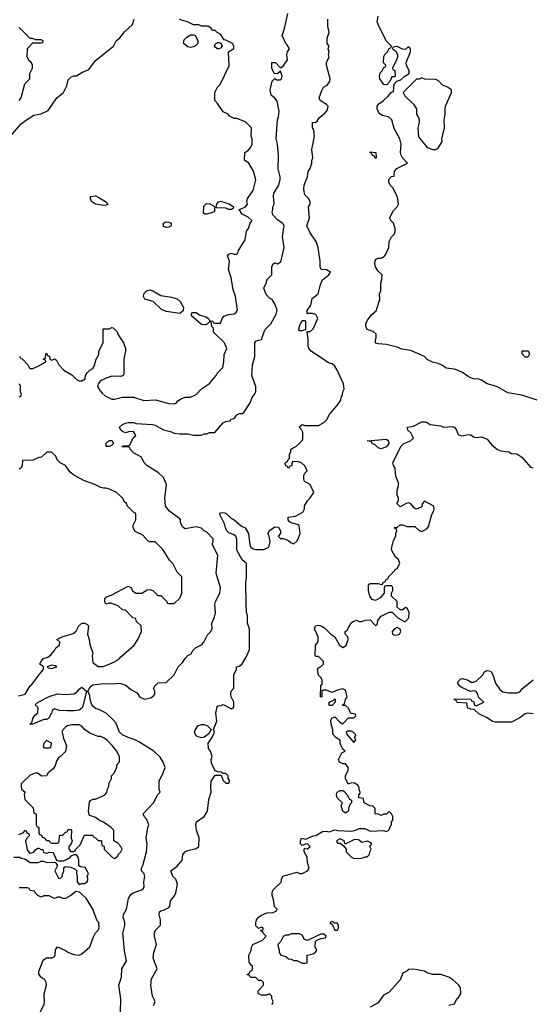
# Model space of a CAD drawing. Header units: inches. Extents: x 2348341 to 2479810, y 460419 to 613669.
# Tile 424 of 656: x 2415593 to 2419355, y 511830 to 519065. Entities that reach past the tile are written whole.
import ezdxf

# ---------------------------------------------------------------- set-up
doc = ezdxf.new("R2010")
doc.units = ezdxf.units.IN
doc.header["$MEASUREMENT"] = 0
doc.layers.add('C4511', color=7, linetype='Continuous')

msp = doc.modelspace()

# ---------------------------------------------------------------- linework, layer by layer
at = {"layer": 'C4511', "color": 2}
for points, elevation in [([(2415508, 518190), (2415601.5, 518298.5), (2415642, 518330), (2415696, 518364), (2415750, 518374), (2415801.2, 518398.8), (2415866, 518490), (2415914, 518530), (2415940.2, 518579.8), (2415950, 518622), (2415970, 518642), (2415990, 518651.3), (2416010, 518652), (2416050, 518678), (2416102, 518698), (2416150, 518766), (2416282, 518870), (2416302, 518910), (2416329.1, 518930.9), (2416364.1, 518975.9), (2416422, 519030), (2416435.3, 519070)], 106), ([(2415592.7, 516592.7), (2415598, 516578), (2415610, 516574), (2415652, 516530), (2415664.7, 516504.7), (2415670, 516502), (2415690, 516502), (2415730, 516518), (2415786, 516550), (2415782, 516562), (2415766, 516570), (2415782, 516578), (2415786, 516610), (2415790, 516614), (2415798, 516598), (2415812.7, 516592.7), (2415814, 516570), (2415830, 516562), (2415850, 516572), (2415863.6, 516563.6), (2415882, 516530), (2415918, 516490), (2415975.3, 516455.3), (2416010, 516422), (2416030, 516412), (2416050, 516412), (2416074.6, 516425.4), (2416078, 516450), (2416088, 516470), (2416109.1, 516490.9), (2416130, 516502), (2416140.2, 516519.8), (2416155.3, 516570), (2416174.6, 516605.4), (2416175.3, 516630), (2416208, 516690), (2416206, 516790), (2416210, 516794), (2416250, 516794), (2416270, 516802), (2416279.6, 516799.6), (2416310, 516772), (2416316, 516750), (2416356, 516690), (2416371.3, 516650), (2416371.3, 516630), (2416358, 516570), (2416359.6, 516460.4), (2416354, 516450), (2416336.9, 516443.1), (2416270, 516445.2), (2416228.1, 516431.9), (2416188, 516412), (2416171, 516390), (2416166, 516370), (2416181.4, 516341.4), (2416199.8, 516319.8), (2416222, 516302), (2416270, 516276), (2416290, 516276), (2416350, 516291), (2416430, 516291.3), (2416507.1, 516267.1), (2416590.8, 516270.8), (2416690, 516244.7), (2416730, 516242), (2416746, 516250), (2416756.4, 516263.6), (2416780.4, 516279.6), (2416808.9, 516291.1), (2416850, 516292), (2416890, 516312), (2416930, 516352), (2416988.4, 516391.6), (2417038, 516450), (2417048, 516470), (2417088, 516510), (2417095.3, 516550), (2417096.4, 516603.6), (2417115.3, 516650), (2417099, 516690), (2417018, 516770), (2417018, 516798), (2417006, 516810), (2417002, 516842), (2416990, 516846), (2416972, 516828), (2416956, 516824), (2416930, 516825.2), (2416855.3, 516890), (2416856.4, 516903.6), (2416858, 516910), (2416866, 516914), (2416890, 516914), (2416915.3, 516895.3), (2416962.8, 516882.8), (2416982, 516870), (2416990, 516854), (2417014, 516850), (2417018, 516838), (2417030, 516834), (2417070, 516834), (2417082, 516870), (2417094, 516886), (2417130, 516898.8), (2417170, 516902.8), (2417182, 516910), (2417194, 516930), (2417181.2, 517030), (2417162.5, 517082.5), (2417149.3, 517169.3), (2417129, 517230), (2417135.3, 517290), (2417122, 517330), (2417130, 517342), (2417146, 517350), (2417170, 517342), (2417190, 517342), (2417198, 517350), (2417202, 517370), (2417251.9, 517448.1), (2417261.2, 517510), (2417275.3, 517530), (2417289, 517570), (2417298, 517582), (2417299, 517590), (2417273.4, 517613.4), (2417230, 517637.2), (2417206, 517670), (2417252.1, 517687.9), (2417268.7, 517710), (2417264, 517730), (2417268.7, 517750), (2417309.1, 517810.9), (2417328.9, 517888.9), (2417312.9, 517952.9), (2417278, 518010), (2417247.3, 518032.7), (2417248, 518090), (2417270, 518102), (2417292.9, 518127.1), (2417302, 518150), (2417302, 518190), (2417295.3, 518210), (2417298, 518270), (2417253.6, 518313.6), (2417190, 518338), (2417170, 518338), (2417136.4, 518356.4), (2417126, 518370), (2417090, 518388), (2417048.4, 518448.4), (2417028, 518470), (2417028, 518530), (2417048, 518570), (2417068, 518590), (2417134.6, 518725.4), (2417128.7, 518830), (2417167.3, 518852.7), (2417168, 518870), (2417158, 518890), (2417110, 518914), (2417096.4, 518916.4), (2417070, 518958), (2417046, 518970), (2417030, 518986), (2417010, 518986), (2417002, 519002), (2416976.4, 519016.4), (2416930, 519018), (2416910, 519026), (2416870, 519026), (2416826, 519050), (2416790, 519058), (2416768, 519068)], 102), ([(2416334, 511770), (2416337.2, 511870), (2416321.2, 511970), (2416341.2, 512030), (2416344, 512090), (2416379, 512150), (2416363.2, 512223.2), (2416352.9, 512332.9), (2416352.7, 512350), (2416366, 512410), (2416365.2, 512430), (2416354, 512470), (2416357.2, 512490), (2416379.3, 512530), (2416392.5, 512607.5), (2416410, 512638), (2416428, 512650), (2416488, 512670), (2416502, 512678), (2416508.7, 512690), (2416505.2, 512730), (2416514, 512770), (2416509.3, 512789.3), (2416489, 512810), (2416488.7, 512830), (2416499, 512850), (2416526, 512950), (2416529.3, 513009.3), (2416524, 513050), (2416535.3, 513130), (2416542, 513150), (2416529, 513189), (2416508.7, 513210), (2416502, 513230), (2416578, 513310), (2416608.4, 513371.6), (2416626, 513390), (2416618, 513410), (2416618, 513470), (2416648.9, 513531.1), (2416662, 513570), (2416648.7, 513610), (2416625.6, 513645.6), (2416579, 513690), (2416470, 513759.3), (2416435.6, 513775.6), (2416390, 513789.6), (2416349.8, 513809.8), (2416327.6, 513830), (2416299.1, 513899.1), (2416280.7, 513920.7), (2416230, 513969.3), (2416175.9, 513995.9), (2416150, 514003.7), (2416130, 514020.9), (2416122.9, 514030), (2416111.8, 514070), (2416110, 514098), (2416095.3, 514130), (2416114, 514166), (2416130, 514178), (2416210, 514187.7), (2416270, 514185.5), (2416330, 514190.8), (2416374, 514174), (2416410, 514142), (2416458, 514118), (2416474, 514090), (2416510, 514072), (2416557.2, 514082.8), (2416580.4, 514099.6), (2416588, 514110), (2416588, 514130), (2416578, 514150), (2416586, 514170), (2416612, 514192), (2416670, 514194), (2416728.4, 514251.6), (2416758, 514310), (2416790, 514342), (2416810, 514372), (2416830, 514392), (2416854.6, 514405.4), (2416866, 514430), (2416886, 514450), (2416930, 514472), (2416948, 514490), (2416974.6, 514545.4), (2416998, 514570), (2417008.4, 514591.6), (2417005.2, 514630), (2417025.6, 514674.4), (2417032.9, 514707.1), (2417029, 514770), (2417034, 514790), (2417065.2, 514850), (2417069.2, 514890), (2417038, 514998), (2417049, 515130), (2417009, 515210), (2417015.3, 515230), (2417015.3, 515250), (2416970, 515299), (2416949.3, 515309.3), (2416930, 515328.7), (2416890, 515339), (2416810, 515324), (2416790, 515338), (2416775.3, 515370), (2416775.3, 515390), (2416770, 515398), (2416693.6, 515453.6), (2416665.2, 515490), (2416659.3, 515550), (2416672.3, 515650), (2416650, 515702), (2416614.2, 515734.2), (2416529, 515790), (2416509.2, 515810), (2416488.7, 515850), (2416430, 515882), (2416406, 515910), (2416402, 515922), (2416390, 515926), (2416350, 515926), (2416346, 515930), (2416350, 515934), (2416390, 515934), (2416402, 515938), (2416428.4, 515991.6), (2416446, 516010), (2416430, 516038), (2416396.4, 516036.4), (2416370, 516028.7), (2416350, 516038), (2416338, 516050), (2416328, 516070), (2416348, 516090), (2416370, 516101), (2416390, 516106), (2416430, 516104.7), (2416450, 516098), (2416570, 516091), (2416590, 516086), (2416650, 516051), (2416710, 516036), (2416730, 516026), (2416770, 516021), (2416830, 516021), (2416871.1, 516011.1), (2416928.4, 516011.6), (2416950, 516022), (2416970, 516022), (2416990, 516032), (2417027.3, 516032.7), (2417090, 516102), (2417110, 516112), (2417142, 516118), (2417146, 516130), (2417170, 516134), (2417190, 516162), (2417210, 516171.3), (2417230, 516172), (2417240.4, 516179.6), (2417288.7, 516250), (2417302, 516290), (2417323.1, 516316.9), (2417328.9, 516331.1), (2417329, 516370), (2417300.9, 516450), (2417306, 516530), (2417321.2, 516590), (2417322, 516690), (2417330, 516702), (2417348.7, 516711.3), (2417370, 516714), (2417394.6, 516785.4), (2417439, 516830), (2417478.9, 516901.1), (2417485.2, 516930), (2417470, 516978), (2417450, 517008), (2417430, 517018), (2417404.7, 517044.7), (2417388.9, 517091.1), (2417407.3, 517132.7), (2417410, 517154), (2417446, 517190), (2417448.4, 517248.4), (2417458, 517270), (2417470, 517278), (2417490, 517271.3), (2417513.6, 517286.4), (2417539, 517390), (2417526, 517470), (2417538, 517550), (2417527.2, 517567.2), (2417490, 517593.2), (2417455.3, 517630), (2417449, 517650), (2417455.3, 517670), (2417455.3, 517690), (2417464, 517710), (2417459, 517770), (2417462, 517790), (2417499, 517850), (2417509, 517890), (2417509, 517910), (2417494, 517970), (2417497.2, 518070), (2417489, 518150), (2417479, 518190), (2417489.3, 518330), (2417497.2, 518350), (2417501.2, 518390), (2417485.2, 518465.2), (2417469.1, 518489.1), (2417442, 518510), (2417435.3, 518550), (2417450, 518614), (2417470, 518634), (2417483.6, 518623.6), (2417510, 518622), (2417518, 518630), (2417522, 518650), (2417510, 518686), (2417491.6, 518668.4), (2417467.3, 518667.3), (2417448, 518710), (2417448, 518750), (2417474, 518750), (2417510, 518712), (2417530, 518724.7), (2417562, 518770), (2417558, 518810), (2417562, 518830), (2417578, 518850), (2417560.4, 518880.4), (2417549.1, 518889.1), (2417522, 518950), (2417539.3, 519000.7), (2417564, 519110)], 98), ([(2416578, 511822), (2416588.7, 511850), (2416569, 511890), (2416557.2, 511970), (2416563.2, 512016.8), (2416604, 512090), (2416574, 512170), (2416579, 512210), (2416599, 512270), (2416585.2, 512330), (2416584.7, 512355.3), (2416590, 512372), (2416628.4, 512411.6), (2416628.7, 512450), (2416619, 512490), (2416622, 512510), (2416630, 512518), (2416650, 512522), (2416690, 512542), (2416698, 512550), (2416702, 512590), (2416732.1, 512627.9), (2416741.2, 512650), (2416754, 512714), (2416742, 512750), (2416718, 512770), (2416704, 512810), (2416750, 512844.7), (2416789, 512890), (2416793.2, 512930), (2416809.4, 512950.6), (2416830, 512960.7), (2416890, 512974.8), (2416909.3, 512990.7), (2416912.5, 513052.5), (2416893.2, 513110), (2416889, 513150), (2416894, 513170), (2416949.3, 513210.7), (2416974, 513250), (2416984.7, 513335.3), (2417002, 513390), (2416998, 513430), (2417002, 513470), (2417030, 513514), (2417074, 513514), (2417090, 513474), (2417110, 513454), (2417130, 513454), (2417136.4, 513463.6), (2417136.4, 513476.4), (2417126, 513490), (2417126, 513510), (2417110, 513526), (2417086, 513526), (2417076.4, 513536.4), (2417050, 513538), (2417030, 513546), (2417003.1, 513603.1), (2417002, 513630), (2417008, 513650), (2416995.3, 513690), (2416982, 513710), (2416978, 513750), (2417008.7, 513790), (2417026, 513830), (2417018, 513850), (2417042, 513910), (2417035.3, 513970), (2417044.7, 514015.3), (2417050, 514022), (2417075.3, 514024.7), (2417090, 514032), (2417150, 514002), (2417167.3, 514012.7), (2417168, 514050), (2417148, 514090), (2417146, 514110), (2417148, 514130), (2417167.3, 514152.7), (2417168, 514250), (2417187.3, 514292.7), (2417188, 514310), (2417210, 514314), (2417228.4, 514331.6), (2417258, 514382), (2417283.1, 514436.9), (2417282, 514590), (2417269, 514630), (2417268.9, 514688.9), (2417262, 514710), (2417259, 514770), (2417257.2, 514930), (2417262, 514970), (2417262, 515070), (2417230, 515095.3), (2417190, 515168), (2417189.1, 515249.1), (2417182, 515270), (2417162.7, 515282.7), (2417130, 515293.2), (2417116, 515310), (2417106, 515330), (2417099.5, 515359.5), (2417064, 515430), (2417065.2, 515434.8), (2417070, 515442), (2417090, 515444.7), (2417110, 515438), (2417144.5, 515404.5), (2417170.5, 515390.5), (2417224.5, 515344.5), (2417250.5, 515330.5), (2417276, 515290), (2417285.4, 515205.4), (2417292, 515190), (2417310, 515178), (2417330, 515171.3), (2417388.4, 515171.6), (2417426, 515190), (2417435.3, 515230), (2417428, 515270), (2417418, 515290), (2417428.9, 515311.1), (2417470, 515338), (2417495.3, 515335.3), (2417512, 515310), (2417511.6, 515288.4), (2417494, 515270), (2417510, 515254), (2417530, 515252), (2417570, 515238), (2417590, 515222), (2417610, 515214), (2417630, 515232), (2417642, 515250), (2417655.3, 515290), (2417648, 515348), (2417636.4, 515356.4), (2417590, 515368.7), (2417576.4, 515376.4), (2417568, 515390), (2417568, 515410), (2417622, 515418), (2417674.6, 515445.4), (2417688, 515470), (2417688.4, 515491.6), (2417708.7, 515530), (2417730, 515552), (2417755.3, 515590), (2417728, 515650), (2417688, 515672), (2417682, 515690), (2417683.1, 515716.9), (2417690, 515734), (2417706, 515750), (2417690, 515786), (2417666, 515810), (2417643.6, 515816.4), (2417602, 515818), (2417594, 515810), (2417594, 515790), (2417578, 515782), (2417570, 515768), (2417562, 515782), (2417550, 515786), (2417546, 515810), (2417562, 515818), (2417567.3, 515832.7), (2417578, 515842), (2417578, 515870), (2417587.3, 515892.7), (2417588, 515910), (2417628.4, 515931.6), (2417670, 515974), (2417674.6, 515985.4), (2417674.6, 516034.6), (2417668.4, 516048.4), (2417648, 516070), (2417650, 516074), (2417670, 516091), (2417690, 516082), (2417790, 516082), (2417830, 516104.7), (2417852.1, 516127.9), (2417873.2, 516170), (2417928.7, 516230), (2417955.3, 516270), (2417958, 516290), (2417968, 516310), (2417968.4, 516331.6), (2417978, 516350), (2417975.3, 516390), (2417928, 516490), (2417910, 516518), (2417890, 516535.3), (2417864.7, 516544.7), (2417735.3, 516630), (2417719, 516650), (2417714, 516670), (2417714, 516710), (2417706, 516774), (2417730, 516774), (2417750, 516794), (2417786, 516870), (2417770, 516898), (2417747.3, 516907.3), (2417707.3, 516907.3), (2417708, 516928), (2417733.2, 516966.8), (2417744.7, 517015.3), (2417788.9, 517051.1), (2417802, 517110), (2417818, 517150), (2417866, 517190), (2417878, 517210), (2417850, 517228), (2417809.1, 517229.1), (2417802, 517250), (2417802, 517290), (2417789, 517389), (2417775.3, 517430), (2417730, 517498), (2417704, 517550), (2417725.2, 517610), (2417718, 517690), (2417728, 517710), (2417728, 517730), (2417718, 517750), (2417690, 517778), (2417683.7, 517816.3), (2417685.2, 517850), (2417709, 517910), (2417715.3, 517950), (2417728.9, 517971.1), (2417742, 518010), (2417742, 518030), (2417748.7, 518050), (2417742, 518110), (2417762, 518210), (2417756.4, 518256.4), (2417746, 518270), (2417746, 518310), (2417770, 518312), (2417780.4, 518319.6), (2417796.4, 518343.6), (2417840.4, 518379.6), (2417856.4, 518403.6), (2417862, 518430), (2417850, 518442), (2417802, 518470), (2417795.3, 518490), (2417814.6, 518545.4), (2417828, 518570), (2417855.1, 518584.9), (2417873.2, 518610), (2417877.2, 518630), (2417849.1, 518730.9), (2417850, 518754), (2417868, 518790), (2417864, 518810), (2417868.7, 518830), (2417862, 518850), (2417868, 518870), (2417855.3, 518890), (2417854, 518930), (2417868.7, 518970), (2417858, 519018), (2417859, 519070)], 94), ([(2419398, 516270), (2419286.3, 516306.3), (2419183.9, 516323.9), (2419102, 516370), (2419029.6, 516389.6), (2418990, 516416), (2418970, 516422.7), (2418930, 516425.2), (2418910, 516433.2), (2418890, 516442.7), (2418850, 516472.7), (2418810, 516489.4), (2418790, 516497.2), (2418730, 516504), (2418703.2, 516523.2), (2418670, 516539), (2418629.3, 516549.3), (2418590, 516568.7), (2418568.9, 516588.9), (2418470, 516634), (2418403.7, 516643.7), (2418370, 516658), (2418290, 516679), (2418230, 516682), (2418210, 516688), (2418208.4, 516708.4), (2418215.3, 516730), (2418213.6, 516753.6), (2418192.9, 516772.9), (2418148.9, 516788.9), (2418139, 516810), (2418139.3, 516830), (2418150, 516858), (2418182, 516898), (2418213.6, 516926.4), (2418242, 517010), (2418238, 517050), (2418248.4, 517071.6), (2418248.7, 517130), (2418256.4, 517156.4), (2418258, 517190), (2418230, 517218), (2418210, 517248), (2418205.2, 517270), (2418206.3, 517293.7), (2418214, 517306), (2418230, 517312), (2418250, 517312), (2418270, 517322), (2418283.1, 517336.9), (2418308, 517390), (2418310, 517434), (2418328, 517470), (2418348.9, 517491.1), (2418353.6, 517506.4), (2418355.3, 517530), (2418342, 517570), (2418322, 517590), (2418315.3, 517610), (2418340.2, 517659.8), (2418368.7, 517690), (2418378, 517710), (2418374.6, 517745.4), (2418368.9, 517768.9), (2418338, 517830), (2418318, 517850), (2418308, 517870), (2418308.4, 517891.6), (2418328.4, 517911.6), (2418346, 517914), (2418348.4, 517951.6), (2418367.3, 517972.7), (2418446, 518010), (2418409.1, 518049.1), (2418399, 518070), (2418394, 518090), (2418397.2, 518150), (2418389.3, 518189.3), (2418345.6, 518265.6), (2418328.9, 518328.9), (2418306, 518350), (2418261.2, 518361.2), (2418235.3, 518375.3), (2418222, 518410), (2418222, 518430), (2418233.6, 518446.4), (2418268, 518470), (2418300.4, 518499.6), (2418327.3, 518532.7), (2418342, 518538), (2418348, 518592), (2418367.3, 518612.7), (2418396.4, 518623.6), (2418426, 518650), (2418458, 518670), (2418458, 518690), (2418438, 518730), (2418435.3, 518750), (2418466, 518830), (2418466, 518850), (2418450, 518866), (2418430, 518846), (2418408.4, 518848.4), (2418370, 518868), (2418338, 518862), (2418334, 518850), (2418356.9, 518836.9), (2418372, 518810), (2418372, 518790), (2418364.7, 518770), (2418334, 518710), (2418338, 518698), (2418351.6, 518691.6), (2418354, 518650), (2418350, 518646), (2418330, 518646), (2418314, 518610), (2418292.7, 518587.3), (2418270, 518588), (2418242, 518630), (2418238, 518650), (2418244.7, 518675.3), (2418258, 518690), (2418270, 518714), (2418282, 518718), (2418286, 518730), (2418268.4, 518748.4), (2418270, 518794), (2418278, 518810), (2418298, 518830), (2418310, 518854), (2418322, 518858), (2418326, 518870), (2418289.1, 518909.1), (2418228, 519030), (2418222, 519050), (2418228, 519090)], 90), ([(2415590, 518471.3), (2415604, 518490), (2415630, 518594), (2415668, 518630), (2415668, 518670), (2415688, 518710), (2415686, 518734), (2415678, 518750), (2415662, 518762), (2415648.7, 518788.7), (2415650, 518854), (2415690, 518894), (2415750, 518894), (2415762, 518898), (2415766, 518910), (2415750, 518918), (2415710, 518918), (2415687.3, 518927.3), (2415670, 518928), (2415590, 519008)], 110), ([(2415590, 516294), (2415602, 516298), (2415606, 516310), (2415598, 516330), (2415598, 516378), (2415586, 516390)], 102), ([(2417448.9, 511828.9), (2417458, 511850), (2417448, 511870), (2417446, 511890), (2417430, 511906), (2417410, 511898), (2417370, 511898), (2417350, 511906), (2417346, 511910), (2417346, 511930), (2417386, 511970), (2417386, 511990), (2417370, 512006), (2417350, 512006), (2417330, 512026), (2417290, 512026), (2417282, 512042), (2417266, 512050), (2417282, 512058), (2417287.3, 512072.7), (2417302, 512078), (2417306, 512090), (2417306, 512110), (2417296.4, 512116.4), (2417280.4, 512140.4), (2417278, 512190), (2417294.6, 512225.4), (2417298, 512250), (2417308, 512270), (2417378, 512302), (2417406, 512330), (2417386, 512350), (2417382, 512362), (2417366, 512370), (2417366, 512374), (2417382, 512378), (2417386, 512390), (2417370, 512398), (2417350, 512386), (2417330, 512406), (2417328.4, 512428.4), (2417335.3, 512450), (2417349.3, 512470.7), (2417370, 512484.7), (2417410, 512502), (2417456.4, 512503.6), (2417482, 512518), (2417486, 512530), (2417468, 512548), (2417460.4, 512600.4), (2417448.7, 512630), (2417448.9, 512651.1), (2417458, 512670), (2417518, 512730), (2417518, 512750), (2417529, 512771), (2417630, 512802), (2417650, 512792), (2417670, 512792), (2417710, 512812), (2417722, 512830), (2417708.7, 512870), (2417708, 512910), (2417686, 512950), (2417686, 512970), (2417690, 512974), (2417710, 512972), (2417728, 512990), (2417710, 513008), (2417692.7, 513007.3), (2417670, 512998), (2417663.1, 513003.1), (2417658, 513010), (2417658, 513030), (2417666, 513050), (2417696.4, 513043.6), (2417750, 513066.8), (2417770, 513071), (2417820.4, 513099.6), (2417850, 513102), (2417870, 513098), (2417910, 513111.3), (2417930, 513106), (2418030, 513102.8), (2418066, 513110), (2418090, 513122), (2418130, 513122), (2418170, 513102.8), (2418270, 513106), (2418290, 513101), (2418308, 513110), (2418327.3, 513152.7), (2418328.4, 513171.6), (2418338, 513182), (2418338, 513210), (2418328.4, 513228.4), (2418310, 513246), (2418290, 513228), (2418270, 513228), (2418250, 513218), (2418230, 513228), (2418206, 513230), (2418206, 513270), (2418190, 513286), (2418168.4, 513288.4), (2418126, 513310), (2418122, 513342), (2418087.3, 513347.3), (2418088, 513370), (2418098, 513382), (2418098, 513390), (2418088.9, 513408.9), (2418088, 513430), (2418080.4, 513440.4), (2418054.6, 513454.6), (2418030, 513458), (2418008.4, 513448.4), (2417988.4, 513488.4), (2417988, 513510), (2418008, 513550), (2418008, 513570), (2417990, 513598), (2417970, 513598), (2417946, 513610), (2417938, 513630), (2417963.1, 513676.9), (2417986, 513690), (2417970, 513706), (2417954.6, 513734.6), (2417948.9, 513748.9), (2417948.7, 513770), (2417918, 513790), (2417895.3, 513815.3), (2417895.3, 513850), (2417884, 513890), (2417882, 513918), (2417887.3, 513932.7), (2417910, 513942), (2417945.4, 513905.4), (2417970, 513892), (2418010, 513934), (2418050, 513934), (2418066, 513950), (2418062, 513962), (2418027.3, 513967.3), (2418010, 514006), (2417990, 514026), (2417970, 514026), (2417966, 514030), (2417982, 514038), (2417988, 514070), (2418002, 514090), (2417990, 514138), (2417970, 514148), (2417930, 514139), (2417890, 514122), (2417850, 514138), (2417822, 514138), (2417814, 514130), (2417814, 514090), (2417810, 514086), (2417806, 514090), (2417808, 514170), (2417816.4, 514183.6), (2417818, 514210), (2417808.9, 514228.9), (2417789.3, 514249.3), (2417782, 514290), (2417790, 514302), (2417806, 514310), (2417826, 514330), (2417826, 514350), (2417790, 514386), (2417770, 514386), (2417766, 514390), (2417768.7, 514470), (2417787.3, 514492.7), (2417788.7, 514530), (2417762, 514590), (2417768, 514610), (2417790, 514616), (2417810, 514611.3), (2417835.3, 514595.3), (2417882, 514550), (2417911.3, 514531.3), (2417944.7, 514470), (2417970, 514452), (2417993.6, 514466.4), (2418008, 514510), (2418006, 514530), (2417986, 514550), (2417986, 514570), (2418000.4, 514579.6), (2418030, 514634), (2418040.4, 514639.6), (2418070, 514652), (2418090, 514642), (2418110, 514642), (2418132.7, 514652.7), (2418170, 514654), (2418210, 514614), (2418222, 514618), (2418226, 514650), (2418250, 514682), (2418310, 514712), (2418332, 514712), (2418374, 514670), (2418423.6, 514643.6), (2418430, 514642), (2418455.3, 514670), (2418458, 514710), (2418442, 514742), (2418430, 514746), (2418411.6, 514728.4), (2418390, 514728), (2418368, 514748), (2418368, 514790), (2418326, 514830), (2418326, 514850), (2418338, 514870), (2418338, 514890), (2418330, 514906), (2418290, 514906), (2418278, 514902), (2418274, 514890), (2418274, 514850), (2418243.6, 514816.4), (2418210, 514798), (2418185.2, 514805.2), (2418168.7, 514830), (2418158, 514870), (2418158, 514910), (2418162, 514918), (2418170, 514922), (2418230, 514922), (2418250, 514914), (2418262, 514918), (2418266, 514930), (2418282, 514938), (2418286, 514950), (2418302, 514958), (2418306, 514970), (2418350, 515014), (2418355.3, 515024.7), (2418368.4, 515031.6), (2418388, 515070), (2418378, 515098), (2418356.4, 515116.4), (2418328, 515170), (2418328.7, 515190), (2418341.2, 515238.8), (2418358, 515270), (2418358, 515290), (2418366, 515310), (2418362, 515322), (2418346, 515330), (2418350, 515334), (2418370, 515334), (2418390, 515354), (2418407.3, 515352.7), (2418442, 515342), (2418499.8, 515339.8), (2418531, 515311), (2418550, 515304.7), (2418590, 515326), (2418599.6, 515340.4), (2418624, 515430), (2418637.2, 515450), (2418642, 515470), (2418638, 515490), (2418570, 515526), (2418552.7, 515507.3), (2418550, 515486), (2418510, 515468), (2418496.4, 515476.4), (2418470, 515508), (2418454.6, 515514.6), (2418434, 515510), (2418390, 515486), (2418366, 515510), (2418378, 515530), (2418378, 515550), (2418368, 515570), (2418368.4, 515608.4), (2418378, 515642), (2418378, 515662), (2418359, 515710), (2418355.3, 515770), (2418342, 515790), (2418338, 515810), (2418395.3, 515930), (2418418, 515950), (2418468, 515970), (2418488, 515990), (2418468.9, 516028.9), (2418448, 516050), (2418446, 516070), (2418490, 516078), (2418550, 516110.8), (2418574, 516110), (2418590, 516106), (2418610.7, 516090.7), (2418690, 516081), (2418710, 516071), (2418775.3, 516075.3), (2418790, 516071.3), (2418806, 516050), (2418818, 516018), (2418830.9, 516010.9), (2418850, 516006.8), (2418890, 516017.3), (2418910, 516014.8), (2418930, 516001), (2418950, 515996), (2418990, 516001), (2419030, 515982), (2419062.5, 515942.5), (2419105.8, 515905.8), (2419130, 515897.3), (2419190.7, 515890.7), (2419210, 515878), (2419250, 515874.8), (2419286, 515850), (2419350, 515778), (2419370, 515771.3)], 90), ([(2415583.6, 514096.4), (2415632.7, 514110), (2415669, 514170), (2415681.2, 514178.8), (2415740.5, 514259.5), (2415768.7, 514290), (2415768, 514310), (2415742, 514330), (2415750, 514352), (2415768, 514370), (2415798.9, 514381.1), (2415823.2, 514396.8), (2415848.7, 514430), (2415858, 514450), (2415886, 514470), (2415888, 514490), (2415866, 514510), (2415906, 514530), (2415985.2, 514554.8), (2416009.1, 514570.9), (2416028.7, 514610), (2416048.9, 514631.1), (2416071.1, 514631.1), (2416090, 514622), (2416098, 514610), (2416091.3, 514550), (2416104.7, 514510), (2416110, 514474), (2416132, 514410), (2416126.8, 514390), (2416130, 514342), (2416170, 514311.3), (2416210, 514311.3), (2416290, 514346), (2416326, 514370), (2416336.4, 514383.6), (2416435.3, 514470), (2416462, 514510), (2416488, 514570), (2416486, 514610), (2416450, 514646), (2416446, 514666), (2416426, 514670), (2416370, 514726), (2416350, 514728), (2416318, 514758), (2416263.6, 514776.4), (2416250, 514778), (2416226, 514770), (2416218, 514790), (2416218, 514810), (2416230, 514822), (2416270, 514838), (2416390, 514902), (2416410, 514892), (2416425.4, 514865.4), (2416450, 514851.3), (2416490, 514852), (2416530, 514876), (2416550, 514878), (2416571, 514871), (2416610, 514834), (2416630, 514834), (2416674, 514790), (2416678, 514778), (2416690, 514774), (2416730, 514774), (2416770, 514814), (2416786, 514850), (2416786, 514970), (2416750, 515006), (2416718, 515070), (2416694.6, 515094.6), (2416648.4, 515168.4), (2416590, 515228), (2416550, 515228), (2416534.6, 515234.6), (2416498, 515278), (2416443.1, 515303.1), (2416428, 515330), (2416428.4, 515351.6), (2416446, 515390), (2416446, 515430), (2416442, 515442), (2416430, 515446), (2416386, 515490), (2416378, 515510), (2416363.1, 515523.1), (2416348, 515550), (2416330, 515568), (2416306, 515590), (2416266, 515610), (2416230, 515622), (2416210, 515622), (2416190, 515628.7), (2416146, 515650), (2416070, 515675.3), (2415990, 515718), (2415962, 515742), (2415930, 515788.7), (2415890, 515808.7), (2415868.7, 515830), (2415858, 515858), (2415827.3, 515887.3), (2415792.7, 515887.3), (2415754, 515850), (2415732.7, 515847.3), (2415691.1, 515828.9), (2415614, 515826), (2415610, 515786), (2415602, 515770), (2415590, 515762)], 102), ([(2419370, 513965.2), (2419330, 513969.2), (2419310, 513964), (2419270, 513934), (2419210, 513902), (2419090, 513902), (2419069, 513909), (2419030, 513935.3), (2418970, 513964), (2418935.3, 513995.3), (2418910, 513998), (2418890, 514006), (2418886, 514010), (2418882, 514042), (2418810, 514048), (2418802, 514062), (2418788, 514070), (2418790, 514074), (2418911.6, 514071.6), (2418918, 514058), (2418932.7, 514052.7), (2418934, 514030), (2418950, 514022), (2419006, 514050), (2418968, 514088), (2418962, 514110), (2418950, 514128), (2418930, 514134), (2418910, 514128), (2418890, 514135.3), (2418840.2, 514160.2), (2418828.9, 514168.9), (2418815.3, 514190), (2418818, 514202), (2418827.3, 514212.7), (2418838, 514222), (2418850, 514224.7), (2418890.7, 514210.7), (2418910, 514198), (2418930, 514198), (2418950, 514204.7), (2418998, 514250), (2419010, 514274), (2419030, 514282), (2419058, 514278), (2419071.3, 514251.3), (2419090.9, 514190.9), (2419123.5, 514143.5), (2419146.8, 514126.8), (2419190, 514118.8), (2419250, 514118.8), (2419270, 514126), (2419290, 514151), (2419370, 514214)], 86), ([(2415549, 512911), (2415594, 512910), (2415603.6, 512903.6), (2415630, 512898), (2415670, 512872), (2415730, 512872), (2415750, 512882), (2415770, 512882), (2415792.7, 512872.7), (2415854, 512874), (2415872, 512850), (2415852, 512810), (2415878, 512758), (2415890, 512754), (2415907.3, 512772.7), (2415907.3, 512787.3), (2415918, 512810), (2415918, 512830), (2415923.1, 512836.9), (2415930, 512842), (2415970, 512838), (2416002, 512822), (2416014, 512810), (2416011.3, 512790), (2416016, 512770), (2416016, 512730), (2416021.4, 512721.4), (2416030, 512711.3), (2416050, 512718), (2416070, 512718), (2416088, 512730), (2416094.6, 512745.4), (2416095.3, 512755.3), (2416088, 512770), (2416098, 512790), (2416074.6, 512834.6), (2416040.4, 512840.4), (2416027.3, 512847.3), (2416028, 512890), (2416022, 512910), (2416010, 512928), (2415990, 512928), (2415970, 512918), (2415956.9, 512903.1), (2415931.6, 512888.4), (2415910, 512882), (2415882, 512882), (2415866, 512886), (2415842, 512942), (2415810, 512946), (2415790, 512938), (2415780.4, 512940.4), (2415770, 512946), (2415766, 512966), (2415754, 512966), (2415735.3, 512975.3), (2415726, 512974), (2415702.8, 512957.2), (2415690, 512942), (2415670, 512938), (2415650, 512966), (2415638, 513030), (2415647.3, 513052.7), (2415666, 513070), (2415662, 513082), (2415647.3, 513087.3), (2415642, 513102), (2415630, 513106), (2415612.7, 513087.3), (2415583.6, 513076.4)], 102), ([(2415745.1, 511774.9), (2415772.7, 511830), (2415776, 511850), (2415772.9, 511907.1), (2415789, 511970), (2415788.7, 511990), (2415778, 512010), (2415748, 512030), (2415734.6, 512054.6), (2415734, 512070), (2415764.7, 512155.3), (2415790, 512172), (2415828.4, 512171.6), (2415850, 512182), (2415854.6, 512194.6), (2415855.3, 512230), (2415870, 512251.3), (2415930, 512224.7), (2415952, 512210), (2415990, 512196), (2416028.4, 512191.6), (2416050, 512202), (2416108.9, 512251.1), (2416134.6, 512325.4), (2416150, 512354), (2416170, 512374), (2416178, 512390), (2416175.3, 512430), (2416163.2, 512443.2), (2416130, 512528), (2416082, 512610), (2416033.6, 512653.6), (2416010, 512659), (2416003.5, 512656.5), (2415970, 512628.7), (2415930, 512608), (2415910, 512608), (2415890, 512618), (2415870, 512618), (2415850, 512608.7), (2415810, 512626), (2415770, 512626), (2415750, 512618), (2415726, 512630), (2415706, 512650), (2415702, 512662), (2415670, 512666), (2415662, 512682), (2415650, 512686), (2415590, 512686)], 102), ([(2418750, 511824.7), (2418790, 511834), (2418808, 511870), (2418820.4, 511879.6), (2418838, 511910), (2418835.3, 511950), (2418822, 511970), (2418778, 512010), (2418749.1, 512029.1), (2418690, 512048.7), (2418629.1, 512049.1), (2418590, 512062), (2418570, 512074), (2418490, 512088.7), (2418450, 512086), (2418443.6, 512076.4), (2418410, 512058), (2418390.9, 512009.1), (2418310, 511918), (2418265.4, 511894.6), (2418230, 511842), (2418171.1, 511808.9)], 90)]:
    msp.add_lwpolyline(points, dxfattribs=dict(at, elevation=elevation))
for points, elevation in [([(2416850, 518861.6), (2416830, 518865.1), (2416798, 518890), (2416802, 518918), (2416822.7, 518937.3), (2416852.7, 518952.7), (2416870, 518954), (2416886, 518946), (2416904, 518910), (2416904, 518890), (2416886.6, 518873.4), (2416870, 518865.1)], 102), ([(2417050, 518849.2), (2417030, 518862), (2417026, 518870), (2417033.6, 518886.4), (2417050, 518898), (2417058, 518898), (2417072, 518892), (2417081, 518870), (2417070, 518855.3)], 102), ([(2418550, 518638), (2418530, 518628), (2418510, 518628), (2418414, 518530), (2418425.4, 518505.4), (2418490, 518444.7), (2418510.8, 518410), (2418511.3, 518370), (2418526.4, 518346.4), (2418530.8, 518330), (2418530.8, 518310), (2418521, 518270), (2418525.2, 518205.2), (2418590, 518126), (2418630, 518111), (2418650, 518111.3), (2418670, 518122), (2418699, 518170), (2418697.2, 518190), (2418716, 518270), (2418713.6, 518326.4), (2418722, 518370), (2418721.2, 518410), (2418725.2, 518430), (2418768.7, 518530), (2418768, 518550), (2418738, 518570), (2418702.7, 518582.7), (2418670, 518618), (2418650, 518626), (2418571.6, 518628.4)], 90), ([(2418210, 518046), (2418202, 518062), (2418186, 518070), (2418182, 518082), (2418170, 518086), (2418170, 518094), (2418212, 518090), (2418214, 518050)], 90), ([(2416210, 517699.3), (2416149.6, 517709.6), (2416122, 517730), (2416112.7, 517750), (2416114.6, 517765.4), (2416149.5, 517770.5), (2416170, 517762), (2416224.7, 517730), (2416244.7, 517710), (2416230, 517701.2)], 102), ([(2416970, 517635.1), (2416956.5, 517636.5), (2416944.5, 517644.5), (2416946, 517694), (2416966, 517714), (2416990.7, 517710.7), (2417018, 517698), (2417024.7, 517690), (2417024.7, 517655.3), (2417010, 517649.2)], 102), ([(2417150, 517669.5), (2417129.6, 517669.6), (2417110, 517681.2), (2417043.1, 517683.1), (2417038, 517690), (2417042, 517710), (2417054.6, 517725.4), (2417069.5, 517730.5), (2417132.5, 517712.5), (2417164.7, 517690), (2417162, 517678)], 102), ([(2416670, 517538), (2416650, 517546), (2416649.6, 517570.4), (2416670, 517579.1), (2416690, 517578), (2416706, 517570), (2416706, 517550), (2416690, 517539.3)], 102), ([(2416770, 516906.6), (2416670, 516919.6), (2416634.7, 516934.7), (2416573.4, 516993.4), (2416512.1, 517012.1), (2416503.7, 517030), (2416507, 517050), (2416526.6, 517073.4), (2416550, 517080.5), (2416572.8, 517072.8), (2416630, 517037.3), (2416710, 517026.7), (2416750, 517014.9), (2416773.7, 516993.7), (2416797.3, 516950), (2416795.5, 516924.5)], 102), ([(2417650, 516778), (2417645.2, 516785.2), (2417650, 516814), (2417670, 516854), (2417690, 516854), (2417694, 516850), (2417694, 516786), (2417690, 516786), (2417670, 516778)], 94), ([(2419310, 516586), (2419288.7, 516610), (2419288.9, 516631.1), (2419331.3, 516631.3), (2419342, 516610), (2419330, 516586)], 86), ([(2416250, 515928.7), (2416228.7, 515930), (2416230, 515954), (2416250, 515974), (2416270, 515974), (2416282, 515950), (2416270, 515938)], 98), ([(2418250, 515912.7), (2418230, 515919.3), (2418210, 515939), (2418186, 515950), (2418182, 515962), (2418149, 515970), (2418290, 515982.8), (2418306, 515970), (2418306.8, 515950), (2418290, 515925.2)], 90), ([(2418370, 514598), (2418350, 514588), (2418332, 514570), (2418334, 514550), (2418350, 514542), (2418370, 514544.7), (2418386, 514550), (2418395.3, 514570), (2418390, 514586)], 90), ([(2415830, 514322), (2415794, 514310), (2415803.6, 514303.6), (2415830, 514298), (2415850, 514304.7), (2415866, 514310), (2415856.4, 514316.4)], 102), ([(2415990, 513985.6), (2415945.8, 513985.8), (2415886, 513990), (2415850, 514002), (2415830.9, 513989.1), (2415826.8, 513970), (2415804.7, 513930), (2415790, 513922.7), (2415770, 513924), (2415690, 513888.7), (2415670, 513886), (2415669, 513890), (2415682, 513898), (2415689, 513931), (2415704.7, 513955.3), (2415727.3, 513972.7), (2415728, 514010), (2415708, 514030), (2415728, 514050), (2415810, 514091.3), (2415870, 514112), (2415927.3, 514107.3), (2415990, 514110.6), (2416015.1, 514124.9), (2416030, 514146), (2416050, 514161), (2416084.7, 514130), (2416058.3, 514021.7), (2416050, 514006), (2416030, 513992.3)], 98), ([(2417870, 514026), (2417868, 514050), (2417898, 514062), (2417910, 514074), (2417914, 514070), (2417914, 514050), (2417890, 514026)], 90), ([(2415975.3, 513884.7), (2415944.5, 513875.5), (2415932, 513870), (2415912, 513850), (2415902, 513830), (2415911.1, 513811.1), (2415912, 513790), (2415938, 513730), (2415930, 513688), (2415892, 513650), (2415878, 513642), (2415863.5, 513616.5), (2415854.8, 513585.2), (2415838.8, 513561.2), (2415802, 513530), (2415790, 513508), (2415752.7, 513507.3), (2415727.3, 513527.3), (2415707.3, 513527.3), (2415670, 513514), (2415610, 513457.2), (2415604.9, 513450), (2415602.8, 513430), (2415606.8, 513410), (2415634, 513390), (2415626, 513374), (2415630, 513334), (2415692.7, 513272.7), (2415698, 513238), (2415714, 513230), (2415714, 513150), (2415718, 513138), (2415734, 513130), (2415734, 513090), (2415738, 513078), (2415752.7, 513072.7), (2415758, 513058), (2415772.7, 513052.7), (2415790, 513034), (2415810, 513034), (2415818, 513018), (2415830, 513014), (2415870, 513014), (2415882, 513018), (2415887.3, 513072.7), (2415910, 513074), (2415930, 513094), (2415942, 513098), (2415950, 513114), (2415970, 513114), (2415974, 513110), (2415971.3, 513050), (2415978, 513030), (2415971.6, 513008.4), (2415954, 512990), (2415954, 512970), (2415970, 512954), (2415990, 512954), (2416002, 512958), (2416006, 512970), (2416038, 513002), (2416070, 513074), (2416130, 513072), (2416138, 513058), (2416150, 513054), (2416170, 513034), (2416190, 513034), (2416194, 513030), (2416198, 512998), (2416214, 512990), (2416214, 512970), (2416274, 512910), (2416290, 512902), (2416310, 512914), (2416323.1, 512936.9), (2416338, 512950), (2416346, 512970), (2416338, 512990), (2416314, 513014), (2416286, 513030), (2416286, 513110), (2416266, 513130), (2416210, 513168), (2416180.2, 513180.2), (2416150, 513202), (2416110, 513218), (2416104, 513224), (2416099, 513250), (2416105.6, 513314.4), (2416113.6, 513326.4), (2416130, 513338), (2416150, 513338), (2416200.2, 513359.8), (2416218, 513370), (2416233.6, 513386.4), (2416238, 513410), (2416248, 513430), (2416248, 513450), (2416268, 513490), (2416268, 513510), (2416290, 513534), (2416307.3, 513572.7), (2416308, 513590), (2416327.3, 513612.7), (2416327.3, 513647.3), (2416308, 513690), (2416275.3, 513730), (2416235.3, 513770), (2416210, 513788), (2416190, 513798), (2416170, 513798), (2416110, 513822), (2416070, 513849), (2416050, 513874), (2416030, 513884)], 102), ([(2416930, 513788), (2416899, 513799), (2416886, 513810), (2416879, 513830), (2416886, 513850), (2416903.8, 513876.2), (2416930, 513886.4), (2416950, 513886), (2416975.2, 513875.2), (2417002, 513850), (2416983.5, 513816.5), (2416950, 513793.2)], 94), ([(2418030, 513838), (2418002, 513838), (2417994, 513830), (2418002, 513810), (2418050, 513754), (2418066, 513770), (2418058, 513790), (2418066, 513810), (2418046, 513830)], 90), ([(2415790, 513768), (2415770, 513746), (2415766, 513730), (2415770, 513714), (2415810, 513714), (2415822, 513718), (2415826, 513750)], 102), ([(2417990, 513235.3), (2417968.7, 513250), (2417958, 513290), (2417966, 513310), (2417928.4, 513348.4), (2417922, 513370), (2417928.7, 513390), (2417950, 513402), (2417970, 513402), (2417976.9, 513396.9), (2418002, 513370), (2418018, 513338), (2418034, 513330), (2418034, 513310), (2418022, 513298), (2418011.6, 513268.4), (2418010, 513248.7)], 90), ([(2417950, 513046), (2417922, 513030), (2417930, 513014), (2417950, 513014), (2417974, 512994), (2417994, 512970), (2417994, 512950), (2418032, 512910), (2418050, 512901), (2418110, 512904.7), (2418132.7, 512912.7), (2418147.3, 512912.7), (2418166, 512930), (2418168.4, 512951.6), (2418178, 512970), (2418168, 512990), (2418182, 513010), (2418170, 513019), (2418150, 513028.7), (2418110, 513018), (2418090, 513035.3), (2418070, 513042), (2418050, 513039), (2417986, 513006), (2417978, 513030)], 90), ([(2417890, 512438), (2417874, 512430), (2417894, 512414), (2417910, 512374), (2417930, 512374), (2417938, 512390), (2417938, 512410), (2417930, 512426), (2417906, 512426), (2417906, 512430)], 90), ([(2417650, 512348), (2417592.7, 512347.3), (2417570, 512338), (2417550, 512338), (2417530, 512328), (2417511, 512289), (2417492, 512270), (2417492.7, 512252.7), (2417502, 512230), (2417502, 512210), (2417514, 512190), (2417550, 512182), (2417570, 512164.7), (2417590, 512162), (2417610, 512152), (2417630, 512152), (2417670, 512132), (2417690, 512132), (2417706, 512134), (2417706, 512190), (2417750, 512202), (2417766, 512210), (2417776.4, 512223.6), (2417778, 512230), (2417766, 512250), (2417767.3, 512292.7), (2417778, 512302), (2417810, 512314), (2417842, 512318), (2417846, 512330), (2417830, 512346), (2417810, 512346), (2417790, 512338), (2417710, 512298), (2417687.3, 512307.3), (2417670, 512338)], 90)]:
    msp.add_lwpolyline(points, close=True, dxfattribs=dict(at, elevation=elevation))

doc.saveas('drawing.dxf')
